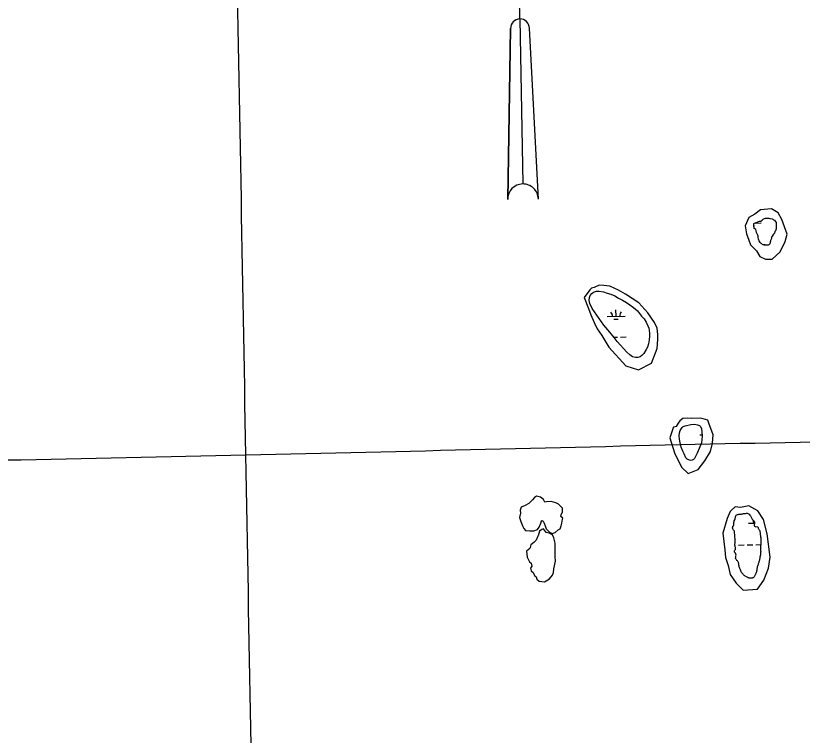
# Model space of a CAD drawing. Extents: x 3903937 to 3942190, y 260677 to 286651.
# Drawn here: x 3933292 to 3937652, y 277048 to 281037 of the extents above; entities that cross this region are included whole.
import ezdxf

# ---------------------------------------------------------------- set-up
doc = ezdxf.new("R2010")
doc.units = 0
for name, color, linetype in [('V-ANNO-SYMB', 7, 'Continuous'), ('V-GRID-MAJR', 7, 'Continuous'), ('V-RIVR-EDGE', 7, 'Continuous'), ('V-WETL-SWMP', 7, 'Continuous')]:
    doc.layers.add(name, color=color, linetype=linetype)

msp = doc.modelspace()

# ---------------------------------------------------------------- linework, layer by layer
at = {"layer": 'V-ANNO-SYMB'}
for p, q in [((3936086.6804160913, 281019.28030528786), (3936080.9607393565, 281344.2299710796)), ((3936086.6804160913, 281019.28030528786), (3936102.783505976, 280104.422015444)), ((3936086.6804160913, 281019.28030528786), (3936102.783505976, 280104.422015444)), ((3936019.2915859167, 280017.93924672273), (3936035.603617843, 280966.3732104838)), ((3936035.6036354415, 280966.37221063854), (3936019.2925857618, 280017.9392643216)), ((3936189.267256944, 280020.93111282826), (3936139.587510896, 280968.2035070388))]:
    msp.add_line(p, q, dxfattribs=at)
for centre, radius, start, end in [((3936087.595232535, 280967.2883527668), 51.99999984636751, 91.0050862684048, 181.00839182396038), ((3936087.5958962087, 280967.2883644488), 51.99999984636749, 91.01171530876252, 181.00840975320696), ((3936087.5958962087, 280967.2883644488), 51.99999984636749, 1.008409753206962, 91.01171530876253), ((3936104.2789269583, 280019.435171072), 85.00000000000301, 91.00839182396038, 181.00839182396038), ((3936104.2799159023, 280019.4351884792), 85.000000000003, 91.00840975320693, 181.00840975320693), ((3936104.2799159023, 280019.4351884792), 85.000000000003, 1.008409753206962, 91.00840975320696), ((3936104.2799159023, 280019.4351884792), 85.000000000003, 1.0084097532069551, 91.00840975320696)]:
    msp.add_arc(centre, radius, start, end, dxfattribs=at)
at = {"layer": 'V-GRID-MAJR'}
for points in [[(3934784.974, 266484.05), (3934676.585, 272542.013), (3934568.162, 278601.901), (3934459.739, 284661.781), (3934459.704, 284663.713)], [(3907996.24, 278136.142), (3913310.651, 278227.748), (3918625.049, 278320.127), (3923939.434, 278413.279), (3929253.805, 278507.203), (3934568.162, 278601.901), (3939882.505, 278697.37200000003), (3939882.506, 278697.37200000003)]]:
    msp.add_spline(points, degree=3, dxfattribs=at)
at = {"layer": 'V-RIVR-EDGE'}
for points in [[(3937389.2250448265, 279936.4220011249), (3937356.3065497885, 279918.86547043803), (3937336.555452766, 279872.77957738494), (3937343.1391517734, 279828.8882506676), (3937356.3065497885, 279793.77518929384), (3937365.0848151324, 279767.4403932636), (3937398.00331017, 279734.52189822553), (3937417.754407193, 279701.60340318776), (3937448.4783358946, 279688.4360051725), (3937485.7859636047, 279688.4360051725), (3937529.677290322, 279727.938199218), (3937558.2066526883, 279784.99692395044), (3937569.1794843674, 279826.69368433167), (3937538.4555556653, 279907.89263875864), (3937518.7044586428, 279945.2002664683), (3937481.3968309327, 279967.1459298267), (3937419.948973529, 279960.56223081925), (3937388.676403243, 279936.970642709)], [(3936474.090882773, 279517.25983097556), (3936443.366954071, 279475.5630705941), (3936467.5071837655, 279414.1152131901), (3936480.6745817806, 279379.00215181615), (3936498.2311124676, 279337.30539143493), (3936515.787643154, 279302.1923300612), (3936542.122439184, 279264.8847023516), (3936579.4300668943, 279199.04771227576), (3936673.7964193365, 279095.9030944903), (3936744.0225420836, 279073.9574311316), (3936816.443231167, 279111.2650588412), (3936847.1671598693, 279192.464013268), (3936851.556292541, 279242.93903899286), (3936851.556292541, 279269.27383502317), (3936847.1671598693, 279304.38689639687), (3936833.9997618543, 279337.30539143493), (3936796.6921341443, 279389.9749834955), (3936746.2171084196, 279444.839141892), (3936671.6018530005, 279493.11960128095), (3936634.2942252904, 279515.0652646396), (3936586.013765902, 279537.0109279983), (3936553.0952708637, 279541.4000606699), (3936526.7604748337, 279543.5946270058), (3936498.2311124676, 279530.42722899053), (3936484.1035916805, 279527.13537948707), (3936474.090882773, 279517.39699137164)], [(3936939.3389459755, 278757.9398787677), (3936917.3932826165, 278696.49202136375), (3936943.7280786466, 278613.09850060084), (3936983.2302726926, 278534.09411251), (3937020.537900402, 278498.9810511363), (3937075.402058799, 278520.9267144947), (3937112.7096865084, 278569.2071738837), (3937143.4336152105, 278621.8767659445), (3937154.40644689, 278667.96265899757), (3937158.7955795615, 278714.0485520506), (3937134.655349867, 278777.6909757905), (3937128.0716508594, 278795.24750647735), (3937090.7640231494, 278806.2203381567), (3937040.288997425, 278804.0257718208), (3937013.9542013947, 278806.2203381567), (3936989.8139716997, 278804.0257718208), (3936974.452007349, 278790.85837380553), (3936963.4791756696, 278777.6909757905), (3936952.5063439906, 278760.6830866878), (3936939.88758756, 278756.8425955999)], [(3936137.2835909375, 278333.7594493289), (3936116.2275789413, 278322.14233926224), (3936094.4454975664, 278311.9773679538), (3936088.636942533, 278295.2777722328), (3936090.089081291, 278278.5781765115), (3936085.0065956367, 278256.0700257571), (3936091.5412200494, 278233.56187500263), (3936102.432260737, 278204.51909983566), (3936108.2408157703, 278193.6280591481), (3936118.405787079, 278183.4630878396), (3936142.3660765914, 278180.5588103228), (3936163.4220885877, 278180.5588103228), (3936184.478100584, 278189.27164287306), (3936193.917002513, 278200.8887529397), (3936202.629835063, 278224.1229730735), (3936206.2601819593, 278237.1922218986), (3936210.616598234, 278239.3704300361), (3936216.425153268, 278235.0140137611), (3936220.781569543, 278223.39690369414), (3936226.5901245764, 278208.8755161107), (3936233.1247489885, 278192.17592038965), (3936250.550414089, 278174.02418591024), (3936266.523940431, 278166.03742273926), (3936281.771397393, 278171.8459777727), (3936299.9231318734, 278186.3673653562), (3936310.088103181, 278192.9019897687), (3936315.1705888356, 278209.60158549), (3936320.2530744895, 278224.1229730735), (3936323.8834213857, 278245.90505444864), (3936324.609490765, 278251.71360948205), (3936313.7184500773, 278261.15251141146), (3936316.622727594, 278270.5914133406), (3936323.8834213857, 278285.8388703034), (3936322.4312826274, 278306.8948822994), (3936301.375270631, 278328.6769636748), (3936285.4017442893, 278336.66372684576), (3936260.7153853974, 278343.1983512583), (3936233.850818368, 278341.74621249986), (3936225.137985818, 278339.56800436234), (3936217.1512226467, 278355.54153070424), (3936201.903765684, 278367.88471015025), (3936179.39561493, 278372.9671958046), (3936167.052435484, 278366.4325713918), (3936156.1613947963, 278353.3633225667), (3936142.3660765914, 278338.1158656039), (3936137.730063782, 278334.03841614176), (3936137.283787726, 278333.75974451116)], [(3937253.1619320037, 278288.3026828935), (3937235.6054013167, 278248.80048884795), (3937211.4651716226, 278167.6015344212), (3937222.4380033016, 278075.4297483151), (3937226.827135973, 278033.7329879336), (3937242.189100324, 277989.8416612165), (3937253.1619320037, 277939.3666354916), (3937286.0804270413, 277891.08617610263), (3937325.5826210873, 277851.58398205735), (3937404.5870091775, 277858.16768106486), (3937439.700070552, 277908.6427067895), (3937466.034866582, 277974.4796968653), (3937474.8131319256, 278035.92755426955), (3937457.256601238, 278165.40696808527), (3937437.5055042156, 278244.41135617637), (3937406.781575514, 278292.6918155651), (3937356.3065497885, 278319.02661159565), (3937310.2206567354, 278310.24834625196), (3937279.496728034, 278314.6374789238), (3937257.551064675, 278294.88638190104), (3937253.161932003, 278288.57700368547)], [(3936186.6563087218, 278152.2421045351), (3936177.217406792, 278130.46002315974), (3936163.4220885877, 278116.66470495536), (3936147.448562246, 278104.32152550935), (3936144.5442847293, 278089.8001379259), (3936142.3660765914, 278083.26551351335), (3936124.2143421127, 278068.0180565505), (3936127.8446890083, 278034.61886510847), (3936139.4617990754, 278009.9325062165), (3936149.626770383, 278001.21967366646), (3936152.5310479, 277985.24614732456), (3936146.7224928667, 277974.355106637), (3936148.900701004, 277959.1076496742), (3936159.7917416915, 277951.12088650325), (3936167.052435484, 277933.69522140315), (3936177.9434761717, 277927.1605969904), (3936181.5738230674, 277913.36527878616), (3936194.643071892, 277901.7481687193), (3936208.4383900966, 277899.5699605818), (3936222.9597776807, 277898.8438912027), (3936250.550414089, 277915.5434869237), (3936267.976079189, 277935.87342954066), (3936273.058564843, 277951.12088650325), (3936274.510703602, 277971.4508291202), (3936283.9496055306, 278013.56285311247), (3936282.497466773, 278039.7013507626), (3936281.771397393, 278068.74412592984), (3936282.497466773, 278091.2522766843), (3936282.497466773, 278113.0343580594), (3936275.96284236, 278142.0771332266), (3936267.976079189, 278158.77672894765), (3936249.8243447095, 278168.94170025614), (3936233.1247489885, 278172.5720471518), (3936229.494402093, 278177.6545328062), (3936217.8772920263, 278192.17592038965), (3936209.164459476, 278188.5455734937), (3936196.0952106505, 278179.1066715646), (3936187.3823781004, 278153.6942432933), (3936186.6565397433, 278152.2423685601)]]:
    msp.add_lwpolyline(points, dxfattribs=at)
at = {"layer": 'V-WETL-SWMP'}
for p, q in [((3937391.110113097, 279887.991120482), (3937424.547405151, 279888.5796747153)), ((3937383.603435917, 279872.42559972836), (3937386.8248606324, 279872.482302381)), ((3937433.168374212, 279768.64181988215), (3937445.8135685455, 279768.8643971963)), ((3936620.1902593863, 279370.8556067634), (3936619.556695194, 279406.8500312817)), ((3936570.1980031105, 279369.97565649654), (3936670.1825156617, 279371.7355570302)), ((3936608.4636881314, 279355.21580856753), (3936632.4599711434, 279355.63818469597)), ((3936609.1338175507, 279255.211114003), (3936628.812726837, 279255.5574968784)), ((3936644.8102488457, 279255.8390809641), (3936676.805292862, 279256.40224913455)), ((3937083.737768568, 278713.5617838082), (3937097.2896552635, 278713.80032047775)), ((3937062.364882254, 278597.735703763), (3937062.773049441, 278597.7428882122)), ((3937353.8366381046, 278223.70238853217), (3937387.277485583, 278224.29100534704)), ((3937299.1145719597, 278102.64958660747), (3937331.1096159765, 278103.21275477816)), ((3937347.107137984, 278103.49433886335), (3937379.1021820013, 278104.05750703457)), ((3937395.099704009, 278104.33909111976), (3937422.0939921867, 278104.8142373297))]:
    msp.add_line(p, q, dxfattribs=at)
for points in [[(3937383.617, 279867.561), (3937383.5700000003, 279884.417), (3937405.582, 279894.851), (3937409.468, 279896.158), (3937414.651, 279897.469), (3937423.723, 279898.791), (3937426.309, 279901.392), (3937431.484, 279905.29600000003), (3937435.363, 279909.196), (3937443.132, 279913.108), (3937448.3140000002, 279914.419), (3937457.39, 279914.444), (3937462.573, 279915.755), (3937466.466, 279914.47000000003), (3937471.656, 279913.188), (3937475.545, 279913.19800000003), (3937484.628, 279910.631), (3937489.818, 279909.349), (3937493.719, 279905.47000000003), (3937497.612, 279904.184), (3937501.52, 279897.713), (3937506.724, 279891.244), (3937508.035, 279886.06200000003), (3937508.061, 279876.98600000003), (3937506.782, 279870.499), (3937506.826, 279854.941), (3937504.262, 279844.561), (3937500.383, 279840.661), (3937497.815, 279831.578), (3937492.644, 279826.377), (3937488.769, 279821.18), (3937486.19, 279815.98600000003), (3937483.6040000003, 279813.386), (3937481.029, 279806.896), (3937481.04, 279803.006), (3937478.469, 279795.22000000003), (3937475.887, 279791.32300000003), (3937475.897, 279787.433), (3937474.619, 279780.947), (3937472.048, 279773.16000000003), (3937469.466, 279769.263), (3937466.88, 279766.663), (3937462.994, 279765.356), (3937442.2490000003, 279765.297), (3937437.055, 279767.876), (3937430.569, 279769.154), (3937427.969, 279771.74), (3937424.072, 279774.322), (3937421.468, 279778.205), (3937418.867, 279780.791), (3937413.656, 279789.852), (3937412.348, 279793.738), (3937409.741, 279798.917), (3937408.415, 279809.286), (3937408.397, 279815.768), (3937405.789, 279820.947), (3937403.1750000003, 279828.719), (3937399.267, 279835.191), (3937396.645, 279845.556), (3937394.0330000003, 279852.032), (3937390.133, 279855.911), (3937386.236, 279858.493), (3937386.225, 279862.38300000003)], [(3936761.693, 279371.884), (3936775.284, 279356.58), (3936787.292, 279337.885), (3936797.11, 279318.18700000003), (3936801.731, 279304.452), (3936803.5530000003, 279294.096), (3936805.798, 279275.174), (3936805.639, 279260.628), (3936803.305, 279240.299), (3936799.579, 279218.969), (3936793.856, 279199.227), (3936787.12, 279185.859), (3936773.828, 279165.299), (3936763.501, 279152.917), (3936753.9560000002, 279146.315), (3936741.017, 279141.896), (3936727.0700000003, 279142.056), (3936711.715, 279146.59500000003), (3936696.346, 279156.315), (3936679.3680000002, 279171.411), (3936626.597, 279231.83400000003), (3936610.397, 279253.706), (3936586.207, 279282.529), (3936552.2260000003, 279321.685), (3936487.81, 279413.955), (3936474.9790000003, 279442.412), (3936471.349, 279457.743), (3936472.698, 279474.28500000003), (3936477.049, 279485.654), (3936485.7860000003, 279496.438), (3936495.128, 279504.63300000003), (3936510.852, 279510.256), (3936525.994, 279510.498), (3936550.316, 279505.784), (3936570.4560000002, 279499.863), (3936591.794, 279493.347), (3936613.338, 279484.043), (3936633.6950000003, 279471.946), (3936656.043, 279460.452), (3936677.9990000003, 279446.566), (3936697.363, 279433.47000000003), (3936716.33, 279419.776), (3936738.698, 279400.91000000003)], [(3937081.347, 278637.957), (3937069.665, 278611.624), (3937055.202, 278582.494), (3937049.042, 278576.69800000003), (3937041.881, 278572.295), (3937034.114, 278570.878), (3937026.5360000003, 278573.248), (3937014.9620000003, 278579.592), (3937007.77, 278586.346), (3936997.151, 278607.635), (3936990.5330000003, 278622.76), (3936980.5100000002, 278644.64900000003), (3936974.665, 278668.343), (3936971.6180000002, 278689.056), (3936970.168, 278708.777), (3936971.119, 278725.118), (3936975.27, 278736.885), (3936982.211, 278748.66000000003), (3936987.3740000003, 278754.851), (3936992.54, 278759.847), (3937004.085, 278763.864), (3937034.3510000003, 278770.923), (3937055.665, 278772.975), (3937072.2120000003, 278769.435), (3937082.5840000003, 278765.479), (3937088.378, 278759.717), (3937093.394, 278747.577), (3937096.432, 278729.653), (3937097.693, 278706.34500000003), (3937096.151, 278687.811), (3937093.213, 278669.67100000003)]]:
    msp.add_lwpolyline(points, close=True, dxfattribs=at)
for points in [[(3937280.6520000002, 278131.749), (3937275.93, 278175.203), (3937275.735, 278179.17100000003), (3937274.15, 278182.14900000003), (3937271.97, 278184.929), (3937269.593, 278188.89900000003), (3937267.216, 278193.266), (3937266.228, 278197.83), (3937266.629, 278202.988), (3937268.021, 278206.36), (3937270.603, 278209.135), (3937272.987, 278212.506), (3937273.585, 278215.481), (3937273.589, 278220.64), (3937272.6, 278223.617), (3937272.603, 278227.188), (3937274.1950000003, 278232.34500000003), (3937275.5870000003, 278236.51), (3937277.774, 278241.468), (3937279.565, 278247.22000000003), (3937280.759, 278251.58400000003), (3937281.755, 278255.94800000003), (3937282.75, 278259.51900000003), (3937284.143, 278264.081), (3937286.329, 278268.245), (3937288.91, 278270.227), (3937293.2770000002, 278272.009), (3937296.452, 278272.799), (3937300.619, 278273.788), (3937303.794, 278274.18200000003), (3937307.5640000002, 278274.178), (3937311.3340000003, 278274.175), (3937315.103, 278274.172), (3937318.278, 278274.764), (3937323.24, 278276.347), (3937326.613, 278276.939), (3937330.382, 278276.539), (3937333.755, 278276.734), (3937338.518, 278277.92), (3937343.281, 278278.908), (3937346.4560000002, 278279.302), (3937351.018, 278277.909), (3937353.793, 278275.923), (3937357.759, 278272.943), (3937361.723, 278268.178), (3937364.6950000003, 278264.207), (3937367.073, 278260.634), (3937368.2600000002, 278256.863), (3937370.637, 278252.694), (3937372.42, 278249.32), (3937375.194, 278245.349), (3937377.77, 278242.173), (3937381.735, 278238.201), (3937385.1040000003, 278234.627), (3937386.6890000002, 278231.253), (3937387.2800000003, 278227.284), (3937387.2770000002, 278223.713), (3937386.677, 278218.753), (3937385.881, 278215.381), (3937386.274, 278211.413), (3937387.659, 278207.04600000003), (3937390.633, 278204.465), (3937395.196, 278204.262), (3937399.958, 278204.853), (3937404.916, 278202.865), (3937407.096, 278199.49), (3937408.284, 278196.711), (3937409.8680000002, 278192.94), (3937411.651, 278190.359), (3937413.632, 278187.183), (3937415.415, 278184.205), (3937416.998, 278179.045), (3937417.392, 278176.069), (3937418.38, 278171.902), (3937418.772, 278165.949), (3937419.164, 278161.386), (3937419.558, 278158.409), (3937419.953, 278155.433), (3937421.136, 278148.091), (3937422.718, 278141.741), (3937422.913, 278138.169), (3937423.1070000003, 278132.415), (3937423.103, 278128.05), (3937423.099, 278123.884), (3937422.696, 278117.53500000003), (3937422.494, 278113.17100000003), (3937422.49, 278109.004), (3937421.89, 278102.656), (3937421.688, 278099.085), (3937421.684, 278094.918), (3937421.679, 278089.363), (3937421.676, 278085.593), (3937421.673, 278082.022), (3937421.666, 278073.888), (3937421.663, 278070.713), (3937421.858, 278066.745), (3937421.4560000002, 278061.587), (3937420.8570000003, 278056.826), (3937420.258, 278053.453), (3937420.056, 278049.089), (3937419.059, 278043.137)], [(3937419.059, 278043.137), (3937418.0640000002, 278039.765), (3937417.664, 278036.393), (3937417.066, 278032.822), (3937416.466, 278027.664), (3937415.8680000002, 278024.292), (3937414.6720000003, 278018.341), (3937413.875, 278014.175), (3937412.2830000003, 278009.018), (3937411.486, 278005.646), (3937409.498, 278001.68), (3937408.503, 277997.911), (3937407.111, 277994.539), (3937405.719, 277990.374), (3937404.127, 277985.01900000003), (3937403.131, 277980.853), (3937401.935, 277974.505), (3937401.1380000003, 277971.13300000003), (3937400.341, 277966.76900000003), (3937399.7430000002, 277963.396), (3937398.548, 277958.239), (3937397.75, 277954.272), (3937396.754, 277949.511), (3937394.964, 277944.949), (3937393.1750000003, 277940.189), (3937391.7830000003, 277936.818), (3937389.597, 277932.851), (3937387.4110000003, 277929.08400000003), (3937385.424, 277925.713), (3937383.24, 277923.532), (3937380.46, 277921.352), (3937377.284, 277920.165), (3937374.109, 277919.374), (3937369.148, 277918.585), (3937365.974, 277918.587), (3937362.205, 277918.789), (3937358.832, 277919.586), (3937355.8570000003, 277919.985), (3937352.485, 277921.179), (3937349.708, 277922.37200000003), (3937346.1380000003, 277923.764), (3937342.3710000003, 277925.949), (3937339.594, 277927.539), (3937336.025, 277929.725), (3937333.447, 277931.513), (3937330.6720000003, 277934.293), (3937327.302, 277937.272), (3937324.5270000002, 277940.449), (3937321.356, 277944.221), (3937318.185, 277947.795), (3937315.2120000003, 277951.17100000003), (3937313.627, 277954.347), (3937311.449, 277958.912), (3937309.668, 277964.469), (3937308.284, 277969.232), (3937306.7, 277973.201), (3937304.919, 277977.965), (3937303.335, 277981.73600000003), (3937301.949, 277985.506), (3937300.764, 277991.063), (3937300.37, 277994.436), (3937299.779, 277998.603), (3937299.3850000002, 278001.976), (3937298.198, 278006.14400000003), (3937297.0100000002, 278009.121), (3937295.029, 278012.099), (3937293.2460000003, 278014.878), (3937290.471, 278017.658), (3937288.29, 278019.842), (3937285.714, 278023.218), (3937284.328, 278026.393), (3937282.944, 278031.751), (3937283.146, 278036.116), (3937283.546, 278039.092), (3937284.144, 278042.067), (3937285.14, 278046.431), (3937284.748, 278051.789), (3937281.974, 278056.949), (3937279.9930000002, 278059.531), (3937277.218, 278063.104), (3937276.031, 278066.28), (3937276.629, 278069.652), (3937279.014, 278074.808), (3937281.9930000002, 278078.179), (3937282.79, 278081.551), (3937282.793, 278085.32), (3937282.598, 278088.495), (3937281.213, 278092.86100000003), (3937279.629, 278096.235), (3937278.046, 278101.395), (3937277.852, 278105.95900000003), (3937278.45, 278109.13300000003), (3937279.446, 278113.49700000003), (3937280.045, 278118.25800000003), (3937280.644, 278122.62200000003), (3937281.045, 278126.788), (3937280.6520000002, 278131.749)]]:
    msp.add_lwpolyline(points, dxfattribs=at)
for centre, radius, start, end in [((3937429.781173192, 279889.14667482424), 35.24628790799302, 179.23706293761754, 181.78023605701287), ((3936675.416283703, 279372.3025571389), 35.24628790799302, 140.23657772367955, 181.78023605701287), ((3936564.947522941, 279370.3581156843), 35.24628790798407, 0.23658072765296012, 41.78023906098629), ((3937348.586157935, 278224.08484771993), 35.24628790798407, 0.2365807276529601, 26.492374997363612)]:
    msp.add_arc(centre, radius, start, end, dxfattribs=at)

doc.saveas('drawing.dxf')
